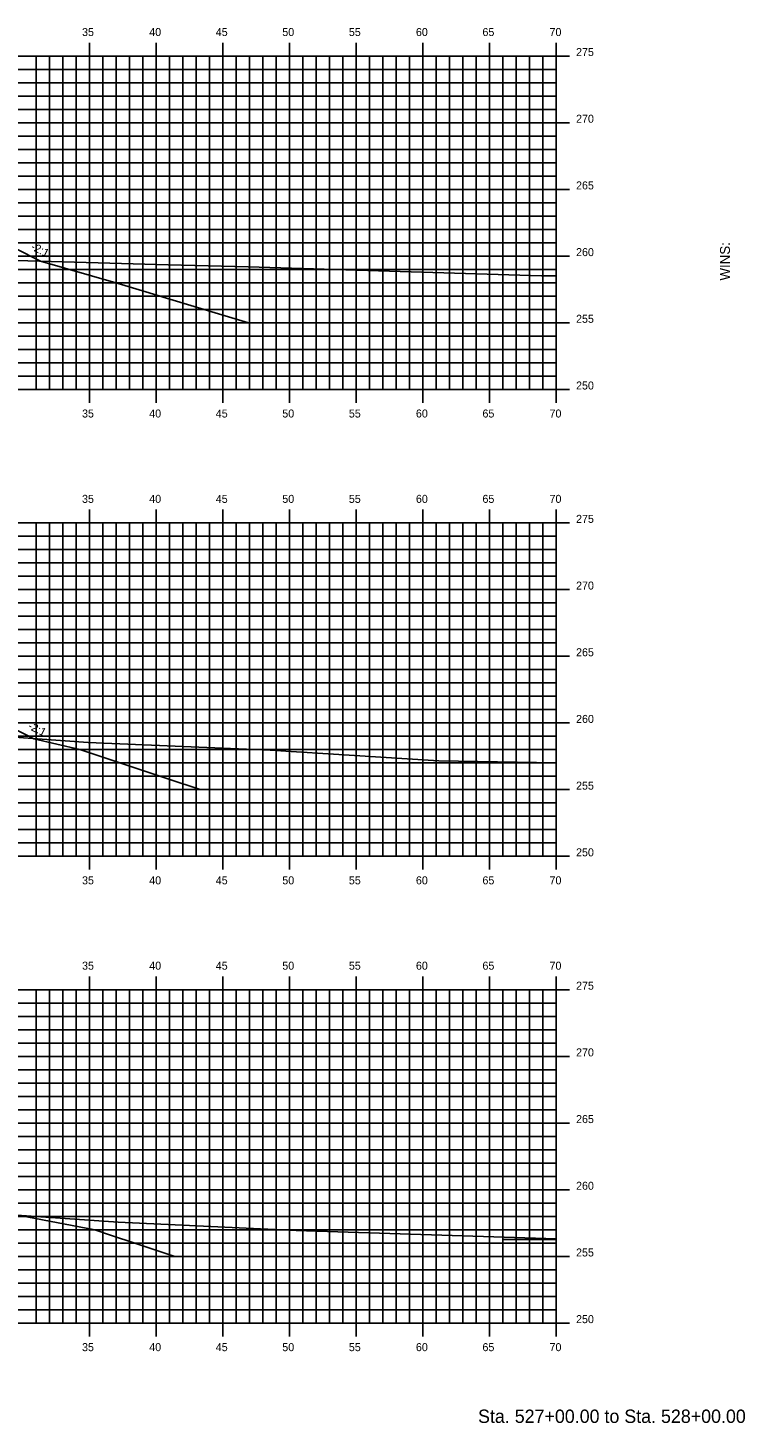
# Model space of a CAD drawing. Extents: x 1170543 to 1177585, y 609599 to 610623.
# Drawn here: x 1176200.8 to 1176254.6, y 610270.3 to 610374.9 of the extents above; entities that cross this region are included whole.
import ezdxf

# ---------------------------------------------------------------- set-up
doc = ezdxf.new("R2010")
doc.units = 0
for name, color, linetype in [('ANNOTATION', 7, 'Continuous'), ('BORDER', 7, 'Continuous'), ('D_Roadway_Centerline', 7, 'Continuous'), ('D_Roadway_Edge_Pavement', 7, 'Continuous'), ('D_Utilities_UG_Water_Shutoff', 7, 'Continuous'), ('H_V ANNOTATION', 7, 'Continuous'), ('MAJOR', 7, 'Continuous'), ('MINOR', 7, 'Continuous'), ('S_Roadway_Centerline', 7, 'Continuous')]:
    doc.layers.add(name, color=color, linetype=linetype)

msp = doc.modelspace()

# ---------------------------------------------------------------- linework, layer by layer
at = {"layer": 'D_Roadway_Centerline'}
for points in [[(1176151.36, 610364.5), (1176151.36, 610364.5), (1176151.45, 610364.54), (1176152.35, 610364.56), (1176154.45, 610364.6), (1176165.66, 610364.27), (1176170.45, 610364.12), (1176181.66, 610363.79), (1176186.45, 610363.64), (1176187.35, 610363.62), (1176189.45, 610363.55), (1176191.87, 610362.34), (1176192.9, 610361.82), (1176195.19, 610360.68), (1176200.53, 610358.01), (1176201.01, 610357.77), (1176201.71, 610357.42)], [(1176157.91, 610328.46), (1176165.66, 610328.22), (1176170.45, 610328.08), (1176175.26, 610327.93), (1176186.45, 610327.6), (1176188.55, 610327.54), (1176189.45, 610327.51), (1176191.87, 610326.3), (1176192.9, 610325.78), (1176195.19, 610324.63), (1176200.53, 610321.97), (1176200.58, 610321.94), (1176201.22, 610321.62)]]:
    msp.add_lwpolyline(points, dxfattribs=at)
at = {"layer": 'D_Roadway_Edge_Pavement'}
for points in [[(1176201.71, 610357.42), (1176207.37, 610355.8), (1176207.54, 610355.75), (1176210.69, 610354.8), (1176210.92, 610354.73), (1176214, 610353.8), (1176214.31, 610353.71), (1176217.31, 610352.8), (1176217.65, 610352.8), (1176225.28, 610352.8), (1176228.79, 610352.8), (1176240.38, 610352.8)], [(1176201.22, 610321.62), (1176204.67, 610320.8), (1176205.27, 610320.6), (1176207.67, 610319.8), (1176208.27, 610319.6), (1176210.67, 610318.8), (1176211.27, 610318.6), (1176213.68, 610317.8), (1176216.61, 610317.8), (1176240.38, 610317.8)], [(1176200.17, 610285.88), (1176205.78, 610284.8), (1176207.05, 610284.38), (1176208.78, 610283.8), (1176210.06, 610283.38), (1176211.79, 610282.8), (1176218.09, 610282.8), (1176240.38, 610282.8)]]:
    msp.add_lwpolyline(points, dxfattribs=at)
at = {"layer": 'D_Utilities_UG_Water_Shutoff'}
msp.add_lwpolyline([(1176236.42, 610284.08), (1176240.38, 610284.07)], dxfattribs=at)
at = {"layer": 'MAJOR'}
for p, q in [((1176205.38, 610373.8), (1176205.38, 610372.8)), ((1176210.38, 610373.8), (1176210.38, 610372.8)), ((1176215.38, 610373.8), (1176215.38, 610372.8)), ((1176220.38, 610373.8), (1176220.38, 610372.8)), ((1176225.38, 610373.8), (1176225.38, 610372.8)), ((1176230.38, 610373.8), (1176230.38, 610372.8)), ((1176235.38, 610373.8), (1176235.38, 610372.8)), ((1176240.38, 610373.8), (1176240.38, 610372.8)), ((1176100.38, 610372.8), (1176240.38, 610372.8)), ((1176100.38, 610372.8), (1176240.38, 610372.8)), ((1176205.38, 610347.8), (1176205.38, 610372.8)), ((1176210.38, 610347.8), (1176210.38, 610372.8)), ((1176215.38, 610347.8), (1176215.38, 610372.8)), ((1176220.38, 610347.8), (1176220.38, 610372.8)), ((1176225.38, 610347.8), (1176225.38, 610372.8)), ((1176230.38, 610347.8), (1176230.38, 610372.8)), ((1176235.38, 610347.8), (1176235.38, 610372.8)), ((1176241.39, 610372.8), (1176239.38, 610372.8)), ((1176240.38, 610347.8), (1176240.38, 610372.8)), ((1176240.38, 610347.8), (1176240.38, 610372.8)), ((1176100.38, 610367.8), (1176240.38, 610367.8)), ((1176241.39, 610367.8), (1176239.38, 610367.8)), ((1176100.38, 610362.8), (1176240.38, 610362.8)), ((1176241.39, 610362.8), (1176239.38, 610362.8)), ((1176100.38, 610357.8), (1176240.38, 610357.8)), ((1176241.39, 610357.8), (1176239.38, 610357.8)), ((1176100.38, 610352.8), (1176240.38, 610352.8)), ((1176241.39, 610352.8), (1176239.38, 610352.8)), ((1176100.38, 610347.8), (1176240.38, 610347.8)), ((1176100.38, 610347.8), (1176240.38, 610347.8)), ((1176205.38, 610346.8), (1176205.38, 610347.8)), ((1176210.38, 610346.8), (1176210.38, 610347.8)), ((1176215.38, 610346.8), (1176215.38, 610347.8)), ((1176220.38, 610346.8), (1176220.38, 610347.8)), ((1176225.38, 610346.8), (1176225.38, 610347.8)), ((1176230.38, 610346.8), (1176230.38, 610347.8)), ((1176235.38, 610346.8), (1176235.38, 610347.8)), ((1176241.39, 610347.8), (1176239.38, 610347.8)), ((1176240.38, 610346.8), (1176240.38, 610347.8)), ((1176205.38, 610338.8), (1176205.38, 610337.8)), ((1176210.38, 610338.8), (1176210.38, 610337.8)), ((1176215.38, 610338.8), (1176215.38, 610337.8)), ((1176220.38, 610338.8), (1176220.38, 610337.8)), ((1176225.38, 610338.8), (1176225.38, 610337.8)), ((1176230.38, 610338.8), (1176230.38, 610337.8)), ((1176235.38, 610338.8), (1176235.38, 610337.8)), ((1176240.38, 610338.8), (1176240.38, 610337.8)), ((1176100.38, 610337.8), (1176240.38, 610337.8)), ((1176100.38, 610337.8), (1176240.38, 610337.8)), ((1176205.38, 610312.8), (1176205.38, 610337.8)), ((1176210.38, 610312.8), (1176210.38, 610337.8)), ((1176215.38, 610312.8), (1176215.38, 610337.8)), ((1176220.38, 610312.8), (1176220.38, 610337.8)), ((1176225.38, 610312.8), (1176225.38, 610337.8)), ((1176230.38, 610312.8), (1176230.38, 610337.8)), ((1176235.38, 610312.8), (1176235.38, 610337.8)), ((1176241.39, 610337.8), (1176239.38, 610337.8)), ((1176240.38, 610312.8), (1176240.38, 610337.8)), ((1176240.38, 610312.8), (1176240.38, 610337.8)), ((1176100.38, 610332.8), (1176240.38, 610332.8)), ((1176241.39, 610332.8), (1176239.38, 610332.8)), ((1176100.38, 610327.8), (1176240.38, 610327.8)), ((1176241.39, 610327.8), (1176239.38, 610327.8)), ((1176100.38, 610322.8), (1176240.38, 610322.8)), ((1176241.39, 610322.8), (1176239.38, 610322.8)), ((1176100.38, 610317.8), (1176240.38, 610317.8)), ((1176241.39, 610317.8), (1176239.38, 610317.8)), ((1176100.38, 610312.8), (1176240.38, 610312.8)), ((1176100.38, 610312.8), (1176240.38, 610312.8)), ((1176205.38, 610311.8), (1176205.38, 610312.8)), ((1176210.38, 610311.8), (1176210.38, 610312.8)), ((1176215.38, 610311.8), (1176215.38, 610312.8)), ((1176220.38, 610311.8), (1176220.38, 610312.8)), ((1176225.38, 610311.8), (1176225.38, 610312.8)), ((1176230.38, 610311.8), (1176230.38, 610312.8)), ((1176235.38, 610311.8), (1176235.38, 610312.8)), ((1176241.39, 610312.8), (1176239.38, 610312.8)), ((1176240.38, 610311.8), (1176240.38, 610312.8)), ((1176205.38, 610303.8), (1176205.38, 610302.8)), ((1176210.38, 610303.8), (1176210.38, 610302.8)), ((1176215.38, 610303.8), (1176215.38, 610302.8)), ((1176220.38, 610303.8), (1176220.38, 610302.8)), ((1176225.38, 610303.8), (1176225.38, 610302.8)), ((1176230.38, 610303.8), (1176230.38, 610302.8)), ((1176235.38, 610303.8), (1176235.38, 610302.8)), ((1176240.38, 610303.8), (1176240.38, 610302.8)), ((1176100.38, 610302.8), (1176240.38, 610302.8)), ((1176100.38, 610302.8), (1176240.38, 610302.8)), ((1176205.38, 610277.8), (1176205.38, 610302.8)), ((1176210.38, 610277.8), (1176210.38, 610302.8)), ((1176215.38, 610277.8), (1176215.38, 610302.8)), ((1176220.38, 610277.8), (1176220.38, 610302.8)), ((1176225.38, 610277.8), (1176225.38, 610302.8)), ((1176230.38, 610277.8), (1176230.38, 610302.8)), ((1176235.38, 610277.8), (1176235.38, 610302.8)), ((1176241.39, 610302.8), (1176239.38, 610302.8)), ((1176240.38, 610277.8), (1176240.38, 610302.8)), ((1176240.38, 610277.8), (1176240.38, 610302.8)), ((1176100.38, 610297.8), (1176240.38, 610297.8)), ((1176241.39, 610297.8), (1176239.38, 610297.8)), ((1176100.38, 610292.8), (1176240.38, 610292.8)), ((1176241.39, 610292.8), (1176239.38, 610292.8)), ((1176100.38, 610287.8), (1176240.38, 610287.8)), ((1176241.39, 610287.8), (1176239.38, 610287.8)), ((1176100.38, 610282.8), (1176240.38, 610282.8)), ((1176241.39, 610282.8), (1176239.38, 610282.8)), ((1176100.38, 610277.8), (1176240.38, 610277.8)), ((1176100.38, 610277.8), (1176240.38, 610277.8)), ((1176205.38, 610276.8), (1176205.38, 610277.8)), ((1176210.38, 610276.8), (1176210.38, 610277.8)), ((1176215.38, 610276.8), (1176215.38, 610277.8)), ((1176220.38, 610276.8), (1176220.38, 610277.8)), ((1176225.38, 610276.8), (1176225.38, 610277.8)), ((1176230.38, 610276.8), (1176230.38, 610277.8)), ((1176235.38, 610276.8), (1176235.38, 610277.8)), ((1176241.39, 610277.8), (1176239.38, 610277.8)), ((1176240.38, 610276.8), (1176240.38, 610277.8))]:
    msp.add_line(p, q, dxfattribs=at)
at = {"layer": 'MINOR'}
for p, q in [((1176201.38, 610347.8), (1176201.38, 610372.8)), ((1176202.38, 610347.8), (1176202.38, 610372.8)), ((1176203.38, 610347.8), (1176203.38, 610372.8)), ((1176204.38, 610347.8), (1176204.38, 610372.8)), ((1176206.38, 610347.8), (1176206.38, 610372.8)), ((1176207.38, 610347.8), (1176207.38, 610372.8)), ((1176208.38, 610347.8), (1176208.38, 610372.8)), ((1176209.38, 610347.8), (1176209.38, 610372.8)), ((1176211.38, 610347.8), (1176211.38, 610372.8)), ((1176212.38, 610347.8), (1176212.38, 610372.8)), ((1176213.38, 610347.8), (1176213.38, 610372.8)), ((1176214.38, 610347.8), (1176214.38, 610372.8)), ((1176216.38, 610347.8), (1176216.38, 610372.8)), ((1176217.38, 610347.8), (1176217.38, 610372.8)), ((1176218.38, 610347.8), (1176218.38, 610372.8)), ((1176219.38, 610347.8), (1176219.38, 610372.8)), ((1176221.38, 610347.8), (1176221.38, 610372.8)), ((1176222.38, 610347.8), (1176222.38, 610372.8)), ((1176223.38, 610347.8), (1176223.38, 610372.8)), ((1176224.38, 610347.8), (1176224.38, 610372.8)), ((1176226.38, 610347.8), (1176226.38, 610372.8)), ((1176227.38, 610347.8), (1176227.38, 610372.8)), ((1176228.38, 610347.8), (1176228.38, 610372.8)), ((1176229.38, 610347.8), (1176229.38, 610372.8)), ((1176231.38, 610347.8), (1176231.38, 610372.8)), ((1176232.38, 610347.8), (1176232.38, 610372.8)), ((1176233.38, 610347.8), (1176233.38, 610372.8)), ((1176234.38, 610347.8), (1176234.38, 610372.8)), ((1176236.38, 610347.8), (1176236.38, 610372.8)), ((1176237.38, 610347.8), (1176237.38, 610372.8)), ((1176238.38, 610347.8), (1176238.38, 610372.8)), ((1176239.38, 610347.8), (1176239.38, 610372.8)), ((1176100.38, 610371.8), (1176240.38, 610371.8)), ((1176240.38, 610371.8), (1176239.38, 610371.8)), ((1176100.38, 610370.8), (1176240.38, 610370.8)), ((1176240.38, 610370.8), (1176239.38, 610370.8)), ((1176100.38, 610369.8), (1176240.38, 610369.8)), ((1176240.38, 610369.8), (1176239.38, 610369.8)), ((1176100.38, 610368.8), (1176240.38, 610368.8)), ((1176240.38, 610368.8), (1176239.38, 610368.8)), ((1176100.38, 610366.8), (1176240.38, 610366.8)), ((1176240.38, 610366.8), (1176239.38, 610366.8)), ((1176100.38, 610365.8), (1176240.38, 610365.8)), ((1176240.38, 610365.8), (1176239.38, 610365.8)), ((1176100.38, 610364.8), (1176240.38, 610364.8)), ((1176240.38, 610364.8), (1176239.38, 610364.8)), ((1176100.38, 610363.8), (1176240.38, 610363.8)), ((1176240.38, 610363.8), (1176239.38, 610363.8)), ((1176100.38, 610361.8), (1176240.38, 610361.8)), ((1176240.38, 610361.8), (1176239.38, 610361.8)), ((1176100.38, 610360.8), (1176240.38, 610360.8)), ((1176240.38, 610360.8), (1176239.38, 610360.8)), ((1176100.38, 610359.8), (1176240.38, 610359.8)), ((1176240.38, 610359.8), (1176239.38, 610359.8)), ((1176100.38, 610358.8), (1176240.38, 610358.8)), ((1176240.38, 610358.8), (1176239.38, 610358.8)), ((1176100.38, 610356.8), (1176240.38, 610356.8)), ((1176240.38, 610356.8), (1176239.38, 610356.8)), ((1176100.38, 610355.8), (1176240.38, 610355.8)), ((1176240.38, 610355.8), (1176239.38, 610355.8)), ((1176100.38, 610354.8), (1176240.38, 610354.8)), ((1176240.38, 610354.8), (1176239.38, 610354.8)), ((1176100.38, 610353.8), (1176240.38, 610353.8)), ((1176240.38, 610353.8), (1176239.38, 610353.8)), ((1176100.38, 610351.8), (1176240.38, 610351.8)), ((1176240.38, 610351.8), (1176239.38, 610351.8)), ((1176100.38, 610350.8), (1176240.38, 610350.8)), ((1176240.38, 610350.8), (1176239.38, 610350.8)), ((1176100.38, 610349.8), (1176240.38, 610349.8)), ((1176240.38, 610349.8), (1176239.38, 610349.8)), ((1176100.38, 610348.8), (1176240.38, 610348.8)), ((1176240.38, 610348.8), (1176239.38, 610348.8)), ((1176201.38, 610312.8), (1176201.38, 610337.8)), ((1176202.38, 610312.8), (1176202.38, 610337.8)), ((1176203.38, 610312.8), (1176203.38, 610337.8)), ((1176204.38, 610312.8), (1176204.38, 610337.8)), ((1176206.38, 610312.8), (1176206.38, 610337.8)), ((1176207.38, 610312.8), (1176207.38, 610337.8)), ((1176208.38, 610312.8), (1176208.38, 610337.8)), ((1176209.38, 610312.8), (1176209.38, 610337.8)), ((1176211.38, 610312.8), (1176211.38, 610337.8)), ((1176212.38, 610312.8), (1176212.38, 610337.8)), ((1176213.38, 610312.8), (1176213.38, 610337.8)), ((1176214.38, 610312.8), (1176214.38, 610337.8)), ((1176216.38, 610312.8), (1176216.38, 610337.8)), ((1176217.38, 610312.8), (1176217.38, 610337.8)), ((1176218.38, 610312.8), (1176218.38, 610337.8)), ((1176219.38, 610312.8), (1176219.38, 610337.8)), ((1176221.38, 610312.8), (1176221.38, 610337.8)), ((1176222.38, 610312.8), (1176222.38, 610337.8)), ((1176223.38, 610312.8), (1176223.38, 610337.8)), ((1176224.38, 610312.8), (1176224.38, 610337.8)), ((1176226.38, 610312.8), (1176226.38, 610337.8)), ((1176227.38, 610312.8), (1176227.38, 610337.8)), ((1176228.38, 610312.8), (1176228.38, 610337.8)), ((1176229.38, 610312.8), (1176229.38, 610337.8)), ((1176231.38, 610312.8), (1176231.38, 610337.8)), ((1176232.38, 610312.8), (1176232.38, 610337.8)), ((1176233.38, 610312.8), (1176233.38, 610337.8)), ((1176234.38, 610312.8), (1176234.38, 610337.8)), ((1176236.38, 610312.8), (1176236.38, 610337.8)), ((1176237.38, 610312.8), (1176237.38, 610337.8)), ((1176238.38, 610312.8), (1176238.38, 610337.8)), ((1176239.38, 610312.8), (1176239.38, 610337.8)), ((1176100.38, 610336.8), (1176240.38, 610336.8)), ((1176240.38, 610336.8), (1176239.38, 610336.8)), ((1176100.38, 610335.8), (1176240.38, 610335.8)), ((1176240.38, 610335.8), (1176239.38, 610335.8)), ((1176100.38, 610334.8), (1176240.38, 610334.8)), ((1176240.38, 610334.8), (1176239.38, 610334.8)), ((1176100.38, 610333.8), (1176240.38, 610333.8)), ((1176240.38, 610333.8), (1176239.38, 610333.8)), ((1176100.38, 610331.8), (1176240.38, 610331.8)), ((1176240.38, 610331.8), (1176239.38, 610331.8)), ((1176100.38, 610330.8), (1176240.38, 610330.8)), ((1176240.38, 610330.8), (1176239.38, 610330.8)), ((1176100.38, 610329.8), (1176240.38, 610329.8)), ((1176240.38, 610329.8), (1176239.38, 610329.8)), ((1176100.38, 610328.8), (1176240.38, 610328.8)), ((1176240.38, 610328.8), (1176239.38, 610328.8)), ((1176100.38, 610326.8), (1176240.38, 610326.8)), ((1176240.38, 610326.8), (1176239.38, 610326.8)), ((1176100.38, 610325.8), (1176240.38, 610325.8)), ((1176240.38, 610325.8), (1176239.38, 610325.8)), ((1176100.38, 610324.8), (1176240.38, 610324.8)), ((1176240.38, 610324.8), (1176239.38, 610324.8)), ((1176100.38, 610323.8), (1176240.38, 610323.8)), ((1176240.38, 610323.8), (1176239.38, 610323.8)), ((1176100.38, 610321.8), (1176240.38, 610321.8)), ((1176240.38, 610321.8), (1176239.38, 610321.8)), ((1176100.38, 610320.8), (1176240.38, 610320.8)), ((1176240.38, 610320.8), (1176239.38, 610320.8)), ((1176100.38, 610319.8), (1176240.38, 610319.8)), ((1176240.38, 610319.8), (1176239.38, 610319.8)), ((1176100.38, 610318.8), (1176240.38, 610318.8)), ((1176240.38, 610318.8), (1176239.38, 610318.8)), ((1176100.38, 610316.8), (1176240.38, 610316.8)), ((1176240.38, 610316.8), (1176239.38, 610316.8)), ((1176100.38, 610315.8), (1176240.38, 610315.8)), ((1176240.38, 610315.8), (1176239.38, 610315.8)), ((1176100.38, 610314.8), (1176240.38, 610314.8)), ((1176240.38, 610314.8), (1176239.38, 610314.8)), ((1176100.38, 610313.8), (1176240.38, 610313.8)), ((1176240.38, 610313.8), (1176239.38, 610313.8)), ((1176201.38, 610277.8), (1176201.38, 610302.8)), ((1176202.38, 610277.8), (1176202.38, 610302.8)), ((1176203.38, 610277.8), (1176203.38, 610302.8)), ((1176204.38, 610277.8), (1176204.38, 610302.8)), ((1176206.38, 610277.8), (1176206.38, 610302.8)), ((1176207.38, 610277.8), (1176207.38, 610302.8)), ((1176208.38, 610277.8), (1176208.38, 610302.8)), ((1176209.38, 610277.8), (1176209.38, 610302.8)), ((1176211.38, 610277.8), (1176211.38, 610302.8)), ((1176212.38, 610277.8), (1176212.38, 610302.8)), ((1176213.38, 610277.8), (1176213.38, 610302.8)), ((1176214.38, 610277.8), (1176214.38, 610302.8)), ((1176216.38, 610277.8), (1176216.38, 610302.8)), ((1176217.38, 610277.8), (1176217.38, 610302.8)), ((1176218.38, 610277.8), (1176218.38, 610302.8)), ((1176219.38, 610277.8), (1176219.38, 610302.8)), ((1176221.38, 610277.8), (1176221.38, 610302.8)), ((1176222.38, 610277.8), (1176222.38, 610302.8)), ((1176223.38, 610277.8), (1176223.38, 610302.8)), ((1176224.38, 610277.8), (1176224.38, 610302.8)), ((1176226.38, 610277.8), (1176226.38, 610302.8)), ((1176227.38, 610277.8), (1176227.38, 610302.8)), ((1176228.38, 610277.8), (1176228.38, 610302.8)), ((1176229.38, 610277.8), (1176229.38, 610302.8)), ((1176231.38, 610277.8), (1176231.38, 610302.8)), ((1176232.38, 610277.8), (1176232.38, 610302.8)), ((1176233.38, 610277.8), (1176233.38, 610302.8)), ((1176234.38, 610277.8), (1176234.38, 610302.8)), ((1176236.38, 610277.8), (1176236.38, 610302.8)), ((1176237.38, 610277.8), (1176237.38, 610302.8)), ((1176238.38, 610277.8), (1176238.38, 610302.8)), ((1176239.38, 610277.8), (1176239.38, 610302.8)), ((1176100.38, 610301.8), (1176240.38, 610301.8)), ((1176240.38, 610301.8), (1176239.38, 610301.8)), ((1176100.38, 610300.8), (1176240.38, 610300.8)), ((1176240.38, 610300.8), (1176239.38, 610300.8)), ((1176100.38, 610299.8), (1176240.38, 610299.8)), ((1176100.38, 610298.8), (1176240.38, 610298.8)), ((1176240.38, 610299.8), (1176239.38, 610299.8)), ((1176240.38, 610298.8), (1176239.38, 610298.8)), ((1176100.38, 610296.8), (1176240.38, 610296.8)), ((1176240.38, 610296.8), (1176239.38, 610296.8)), ((1176100.38, 610295.8), (1176240.38, 610295.8)), ((1176240.38, 610295.8), (1176239.38, 610295.8)), ((1176100.38, 610294.8), (1176240.38, 610294.8)), ((1176240.38, 610294.8), (1176239.38, 610294.8)), ((1176100.38, 610293.8), (1176240.38, 610293.8)), ((1176240.38, 610293.8), (1176239.38, 610293.8)), ((1176100.38, 610291.8), (1176240.38, 610291.8)), ((1176240.38, 610291.8), (1176239.38, 610291.8)), ((1176100.38, 610290.8), (1176240.38, 610290.8)), ((1176240.38, 610290.8), (1176239.38, 610290.8)), ((1176100.38, 610289.8), (1176240.38, 610289.8)), ((1176240.38, 610289.8), (1176239.38, 610289.8)), ((1176100.38, 610288.8), (1176240.38, 610288.8)), ((1176240.38, 610288.8), (1176239.38, 610288.8)), ((1176100.38, 610286.8), (1176240.38, 610286.8)), ((1176240.38, 610286.8), (1176239.38, 610286.8)), ((1176100.38, 610285.8), (1176240.38, 610285.8)), ((1176240.38, 610285.8), (1176239.38, 610285.8)), ((1176100.38, 610284.8), (1176240.38, 610284.8)), ((1176240.38, 610284.8), (1176239.38, 610284.8)), ((1176100.38, 610283.8), (1176240.38, 610283.8)), ((1176240.38, 610283.8), (1176239.38, 610283.8)), ((1176100.38, 610281.8), (1176240.38, 610281.8)), ((1176240.38, 610281.8), (1176239.38, 610281.8)), ((1176100.38, 610280.8), (1176240.38, 610280.8)), ((1176240.38, 610280.8), (1176239.38, 610280.8)), ((1176100.38, 610279.8), (1176240.38, 610279.8)), ((1176240.38, 610279.8), (1176239.38, 610279.8)), ((1176100.38, 610278.8), (1176240.38, 610278.8)), ((1176240.38, 610278.8), (1176239.38, 610278.8))]:
    msp.add_line(p, q, dxfattribs=at)
at = {"layer": 'S_Roadway_Centerline'}
for points in [[(1176187.6, 610357.83), (1176211.3, 610357.15), (1176217.3, 610357), (1176239.29, 610356.32), (1176240.38, 610356.32)], [(1176187.65, 610322.6), (1176205.3, 610321.33), (1176218.95, 610320.77), (1176231.6, 610319.97), (1176240.38, 610319.82)], [(1176196.3, 610286.14), (1176207.53, 610285.38), (1176220.89, 610284.74), (1176240.38, 610284.13)]]:
    msp.add_lwpolyline(points, dxfattribs=at)

# ---------------------------------------------------------------- texts
at = {"layer": 'ANNOTATION'}
for rotation, p in [(333.4315, (1176200.94, 610358.32)), (333.4386, (1176200.72, 610322.39))]:
    msp.add_text('-2:1', height=0.6, rotation=rotation, dxfattribs=at).set_placement(p)
at = {"layer": 'BORDER'}
msp.add_text('WINS:', height=0.745, rotation=90, dxfattribs=at).set_placement((1176253.42, 610355.97))
at = {"layer": 'H_V ANNOTATION'}
for s, height, p in [('35', 0.6, (1176204.83, 610374.3)), ('40', 0.6, (1176209.87, 610374.3)), ('45', 0.6, (1176214.86, 610374.3)), ('50', 0.6, (1176219.85, 610374.3)), ('55', 0.6, (1176224.84, 610374.3)), ('60', 0.6, (1176229.87, 610374.3)), ('65', 0.6, (1176234.86, 610374.3)), ('70', 0.6, (1176239.89, 610374.3)), ('275', 0.6, (1176241.88, 610372.8)), ('270', 0.6, (1176241.88, 610367.8)), ('265', 0.6, (1176241.88, 610362.8)), ('260', 0.6, (1176241.88, 610357.8)), ('255', 0.6, (1176241.88, 610352.8)), ('250', 0.6, (1176241.88, 610347.8)), ('35', 0.6, (1176204.83, 610345.7)), ('40', 0.6, (1176209.87, 610345.7)), ('45', 0.6, (1176214.86, 610345.7)), ('50', 0.6, (1176219.85, 610345.7)), ('55', 0.6, (1176224.84, 610345.7)), ('60', 0.6, (1176229.87, 610345.7)), ('65', 0.6, (1176234.86, 610345.7)), ('70', 0.6, (1176239.89, 610345.7)), ('35', 0.6, (1176204.83, 610339.3)), ('40', 0.6, (1176209.87, 610339.3)), ('45', 0.6, (1176214.86, 610339.3)), ('50', 0.6, (1176219.85, 610339.3)), ('55', 0.6, (1176224.84, 610339.3)), ('60', 0.6, (1176229.87, 610339.3)), ('65', 0.6, (1176234.86, 610339.3)), ('70', 0.6, (1176239.89, 610339.3)), ('275', 0.6, (1176241.88, 610337.8)), ('270', 0.6, (1176241.88, 610332.8)), ('265', 0.6, (1176241.88, 610327.8)), ('260', 0.6, (1176241.88, 610322.8)), ('255', 0.6, (1176241.88, 610317.8)), ('250', 0.6, (1176241.88, 610312.8)), ('35', 0.6, (1176204.83, 610310.7)), ('40', 0.6, (1176209.87, 610310.7)), ('45', 0.6, (1176214.86, 610310.7)), ('50', 0.6, (1176219.85, 610310.7)), ('55', 0.6, (1176224.84, 610310.7)), ('60', 0.6, (1176229.87, 610310.7)), ('65', 0.6, (1176234.86, 610310.7)), ('70', 0.6, (1176239.89, 610310.7)), ('35', 0.6, (1176204.83, 610304.3)), ('40', 0.6, (1176209.87, 610304.3)), ('45', 0.6, (1176214.86, 610304.3)), ('50', 0.6, (1176219.85, 610304.3)), ('55', 0.6, (1176224.84, 610304.3)), ('60', 0.6, (1176229.87, 610304.3)), ('65', 0.6, (1176234.86, 610304.3)), ('70', 0.6, (1176239.89, 610304.3)), ('275', 0.6, (1176241.88, 610302.8)), ('270', 0.6, (1176241.88, 610297.8)), ('265', 0.6, (1176241.88, 610292.8)), ('260', 0.6, (1176241.88, 610287.8)), ('255', 0.6, (1176241.88, 610282.8)), ('250', 0.6, (1176241.88, 610277.8)), ('35', 0.6, (1176204.83, 610275.7)), ('40', 0.6, (1176209.87, 610275.7)), ('45', 0.6, (1176214.86, 610275.7)), ('50', 0.6, (1176219.85, 610275.7)), ('55', 0.6, (1176224.84, 610275.7)), ('60', 0.6, (1176229.87, 610275.7)), ('65', 0.6, (1176234.86, 610275.7)), ('70', 0.6, (1176239.89, 610275.7)), ('Sta. 527+00.00 to Sta. 528+00.00', 1.0002, (1176234.53, 610270.32))]:
    msp.add_text(s, height=height, dxfattribs=at).set_placement(p)

doc.saveas('drawing.dxf')
